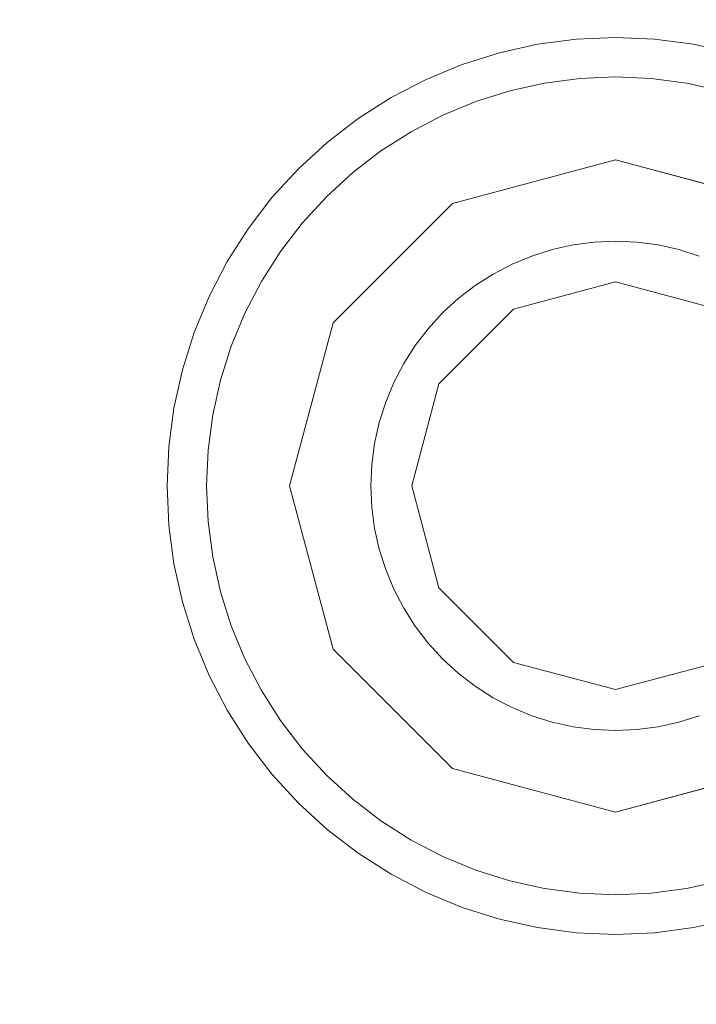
# Model space of a CAD drawing. Header units: inches. Extents: x -412 to -304, y -62 to 18.
# Tile 732 of 809: x -350.868 to -350.542, y -3.253 to -2.778. Entities that reach past the tile are written whole.
import ezdxf

# ---------------------------------------------------------------- set-up
doc = ezdxf.new("R2010")
doc.units = ezdxf.units.IN
doc.header["$LTSCALE"] = 32
doc.header["$MEASUREMENT"] = 0
for name, color, linetype, lineweight in [('Black', 7, 'Continuous', 18), ('DashLine', 7, 'Continuous', 13), ('Drawing', 7, 'Continuous', 18), ('Metal_HtAdjMech', 7, 'Continuous', 18), ('Metal_MP', 7, 'Continuous', 5), ('None', 7, 'Continuous', 18), ('SolidLine', 7, 'Continuous', 15), ('Wood_1-H', 7, 'Continuous', 13)]:
    doc.layers.add(name, color=color, linetype=linetype, lineweight=lineweight)

# ---------------------------------------------------------------- blocks, each defined once
blk = doc.blocks.new('Group-20')
at = {"layer": 'Black'}
for points in [[(-34.54794, 16.53613, 28.9791), (34.54794, 16.53613, 28.9791), (34.54794, -16.53613, 28.9791), (-34.54794, -16.53613, 28.9791)], [(-34.54794, 16.53613, 27.70079), (34.54794, 16.53613, 27.70079), (34.54794, -16.53613, 27.70079), (-34.54794, -16.53613, 27.70079)]]:
    blk.add_3dface(points, dxfattribs=at)
at = {"layer": 'Wood_1-H'}
for points in [[(-35.96494, 17.95313, 28.99879), (35.96494, 17.95313, 28.99879), (35.96494, -17.95313, 28.99879), (-35.96494, -17.95313, 28.99879)], [(-35.96494, 17.95313, 28.9791), (35.96494, 17.95313, 28.9791), (35.96494, -17.95313, 28.9791), (-35.96494, -17.95313, 28.9791)]]:
    blk.add_3dface(points, dxfattribs=at)
blk = doc.blocks.new('MP-Leg-502-89 (3D)')
at = {"layer": 'Metal_MP', "invisible_edges": 8}
for points in [[(-1.84436, 0.25, 5.29509), (-19.27102, 0.25, 1.8125), (-19.27102, -0.25, 1.8125), (-1.84436, -0.25, 5.29509)], [(-1.84436, -0.25, 2.30255), (-19.27102, -0.25, 0.3125), (-19.27102, 0.25, 0.3125), (-1.84436, 0.25, 2.30255)]]:
    blk.add_3dface(points, dxfattribs=at)
at = {"layer": 'Metal_MP'}
for points in [[(-1.84436, 0.25, 5.29509), (-1.84436, 0.25, 2.30255), (-19.27102, 0.25, 0.3125), (-19.27102, 0.25, 1.8125)], [(-1.84436, -0.25, 2.30255), (-1.84436, -0.25, 5.29509), (-19.27102, -0.25, 1.8125), (-19.27102, -0.25, 0.3125)]]:
    blk.add_3dface(points, dxfattribs=at)
blk = doc.blocks.new('MPHtAdjLeg-16-NoCable (3D)')
at = {"layer": 'DashLine', "color": 7, "xscale": -1, "rotation": 120}
blk.add_blockref('MP-Leg-502-89 (3D)', (0, 0), dxfattribs=at)
blk = doc.blocks.new('MpHtAdjBase-3 (3D)')
at = {"layer": 'Black', "color": 7}
blk.add_blockref('MPHtAdjLeg-16-NoCable (3D)', (-21.55512, 0), dxfattribs=at)
blk = doc.blocks.new('TIEndPipe-500 (3D)')
at = {"layer": 'Black'}
for points, invisible_edges in [([(-1.05587, 7.5325, -0.07874), (-1.05897, 7.52267, -0.07874), (-1.15404, 7.54815, -0.07874), (-1.14836, 7.56616, -0.07874)], 10), ([(-0.74141, 7.56616, -0.07874), (-0.73572, 7.54815, -0.07874), (-0.8308, 7.52267, -0.07874), (-0.83389, 7.5325, -0.07874)], 10), ([(-0.8597, 7.54132), (-0.84652, 7.4921), (-0.75418, 7.5432), (-0.75936, 7.55963)], 10), ([(-1.15813, 7.5297, -0.07874), (-1.15404, 7.54815, -0.07874), (-1.05897, 7.52267, -0.07874), (-1.0612, 7.51261, -0.07874)], 10), ([(-1.15813, 7.5297, -0.07874), (-1.15813, 7.5297, -0.01969), (-1.15404, 7.54815, -0.01969), (-1.15404, 7.54815, -0.07874)], 5), ([(-1.15404, 7.54815, -0.01969), (-1.15813, 7.5297, -0.01969), (-1.13931, 7.52639), (-1.13558, 7.5432)], 10), ([(-0.82857, 7.51261, -0.07874), (-0.8308, 7.52267, -0.07874), (-0.73572, 7.54815, -0.07874), (-0.73164, 7.5297, -0.07874)], 10), ([(-0.73164, 7.5297, -0.01969), (-0.73572, 7.54815, -0.01969), (-0.75418, 7.5432), (-0.75045, 7.52639)], 10), ([(-0.73572, 7.54815, -0.07874), (-0.73572, 7.54815, -0.01969), (-0.73164, 7.5297, -0.01969), (-0.73164, 7.5297, -0.07874)], 5), ([(-1.13558, 7.5432), (-1.13931, 7.52639), (-1.04337, 7.4921), (-1.03018, 7.54132)], 10), ([(-1.05897, 7.52267, -0.15748), (-1.0612, 7.51261, -0.15748), (-1.04337, 7.4921, -0.15748), (-1.03018, 7.54132, -0.15748)], 10), ([(-1.03018, 7.54132, -0.15748), (-1.05587, 7.5325, -0.15748), (-1.05897, 7.52267, -0.15748)], 9), ([(-0.8308, 7.52267, -0.15748), (-0.83389, 7.5325, -0.15748), (-0.8597, 7.54132, -0.15748), (-0.84652, 7.4921, -0.15748)], 10), ([(-0.84652, 7.4921), (-0.75045, 7.52639), (-0.75418, 7.5432)], 9), ([(-1.05897, 7.52267, -0.15748), (-1.05897, 7.52267, -0.07874), (-1.05587, 7.5325, -0.07874), (-1.05587, 7.5325, -0.15748)], 5), ([(-0.83389, 7.5325, -0.15748), (-0.83389, 7.5325, -0.07874), (-0.8308, 7.52267, -0.07874), (-0.8308, 7.52267, -0.15748)], 5), ([(-1.0612, 7.51261, -0.07874), (-1.06254, 7.5024, -0.07874), (-1.16059, 7.51098, -0.07874), (-1.15813, 7.5297, -0.07874)], 10), ([(-1.16059, 7.51098, -0.07874), (-1.16059, 7.51098, -0.01969), (-1.15813, 7.5297, -0.01969), (-1.15813, 7.5297, -0.07874)], 5), ([(-1.15813, 7.5297, -0.01969), (-1.16059, 7.51098, -0.01969), (-1.14156, 7.50931), (-1.13931, 7.52639)], 10), ([(-1.13931, 7.52639), (-1.14156, 7.50931), (-1.14231, 7.4921), (-1.04337, 7.4921)], 12), ([(-0.84652, 7.4921), (-0.74745, 7.4921), (-0.74821, 7.50931), (-0.75045, 7.52639)], 9), ([(-0.73164, 7.5297, -0.07874), (-0.72917, 7.51098, -0.07874), (-0.82722, 7.5024, -0.07874), (-0.82857, 7.51261, -0.07874)], 10), ([(-0.72917, 7.51098, -0.01969), (-0.73164, 7.5297, -0.01969), (-0.75045, 7.52639), (-0.74821, 7.50931)], 10), ([(-0.73164, 7.5297, -0.07874), (-0.73164, 7.5297, -0.01969), (-0.72917, 7.51098, -0.01969), (-0.72917, 7.51098, -0.07874)], 5), ([(-1.0612, 7.51261, -0.15748), (-1.0612, 7.51261, -0.07874), (-1.05897, 7.52267, -0.07874), (-1.05897, 7.52267, -0.15748)], 5), ([(-0.84652, 7.4921, -0.15748), (-0.82857, 7.51261, -0.15748), (-0.8308, 7.52267, -0.15748)], 9), ([(-0.8308, 7.52267, -0.15748), (-0.8308, 7.52267, -0.07874), (-0.82857, 7.51261, -0.07874), (-0.82857, 7.51261, -0.15748)], 5), ([(-1.06254, 7.5024, -0.07874), (-1.06299, 7.4921, -0.07874), (-1.16142, 7.4921, -0.07874), (-1.16059, 7.51098, -0.07874)], 10), ([(-1.16142, 7.4921, -0.07874), (-1.16142, 7.4921, -0.01969), (-1.16059, 7.51098, -0.01969), (-1.16059, 7.51098, -0.07874)], 5), ([(-1.16059, 7.51098, -0.01969), (-1.16142, 7.4921, -0.01969), (-1.14231, 7.4921), (-1.14156, 7.50931)], 10), ([(-1.0612, 7.51261, -0.15748), (-1.06254, 7.5024, -0.15748), (-1.06299, 7.4921, -0.15748), (-1.04337, 7.4921, -0.15748)], 12), ([(-1.06254, 7.5024, -0.15748), (-1.06254, 7.5024, -0.07874), (-1.0612, 7.51261, -0.07874), (-1.0612, 7.51261, -0.15748)], 5), ([(-0.84652, 7.4921, -0.15748), (-0.82677, 7.4921, -0.15748), (-0.82722, 7.5024, -0.15748), (-0.82857, 7.51261, -0.15748)], 9), ([(-0.82857, 7.51261, -0.15748), (-0.82857, 7.51261, -0.07874), (-0.82722, 7.5024, -0.07874), (-0.82722, 7.5024, -0.15748)], 5), ([(-0.82677, 7.4921, -0.07874), (-0.82722, 7.5024, -0.07874), (-0.72917, 7.51098, -0.07874), (-0.72835, 7.4921, -0.07874)], 10), ([(-0.72835, 7.4921, -0.01969), (-0.72917, 7.51098, -0.01969), (-0.74821, 7.50931), (-0.74745, 7.4921)], 10), ([(-0.72917, 7.51098, -0.07874), (-0.72917, 7.51098, -0.01969), (-0.72835, 7.4921, -0.01969), (-0.72835, 7.4921, -0.07874)], 5), ([(-1.06299, 7.4921, -0.15748), (-1.06299, 7.4921, -0.07874), (-1.06254, 7.5024, -0.07874), (-1.06254, 7.5024, -0.15748)], 5), ([(-0.82722, 7.5024, -0.15748), (-0.82722, 7.5024, -0.07874), (-0.82677, 7.4921, -0.07874), (-0.82677, 7.4921, -0.15748)], 5), ([(-1.16059, 7.47323, -0.07874), (-1.16142, 7.4921, -0.07874), (-1.06299, 7.4921, -0.07874), (-1.06254, 7.48181, -0.07874)], 10), ([(-1.16059, 7.47323, -0.07874), (-1.16059, 7.47323, -0.01969), (-1.16142, 7.4921, -0.01969), (-1.16142, 7.4921, -0.07874)], 5), ([(-1.16142, 7.4921, -0.01969), (-1.16059, 7.47323, -0.01969), (-1.14156, 7.4749), (-1.14231, 7.4921)], 10), ([(-1.04337, 7.4921), (-1.14231, 7.4921), (-1.14156, 7.4749)], 9), ([(-1.04337, 7.4921), (-1.14156, 7.4749), (-1.13931, 7.45782)], 9), ([(-1.03018, 7.44289), (-1.04337, 7.4921), (-1.13931, 7.45782), (-1.13558, 7.44101)], 10), ([(-1.06254, 7.48181, -0.15748), (-1.06254, 7.48181, -0.07874), (-1.06299, 7.4921, -0.07874), (-1.06299, 7.4921, -0.15748)], 5), ([(-1.04337, 7.4921, -0.15748), (-1.06299, 7.4921, -0.15748), (-1.06254, 7.48181, -0.15748), (-1.0612, 7.47159, -0.15748)], 9), ([(-1.03018, 7.44289, -0.15748), (-1.04337, 7.4921, -0.15748), (-1.0612, 7.47159, -0.15748), (-1.05897, 7.46153, -0.15748)], 10), ([(-0.84652, 7.4921), (-0.8597, 7.44289), (-0.75936, 7.42458), (-0.75418, 7.44101)], 10), ([(-0.84652, 7.4921, -0.15748), (-0.8597, 7.44289, -0.15748), (-0.83389, 7.45171, -0.15748), (-0.8308, 7.46153, -0.15748)], 10), ([(-0.75418, 7.44101), (-0.75045, 7.45782), (-0.84652, 7.4921)], 10), ([(-0.75045, 7.45782), (-0.74821, 7.4749), (-0.74745, 7.4921), (-0.84652, 7.4921)], 12), ([(-0.8308, 7.46153, -0.15748), (-0.82857, 7.47159, -0.15748), (-0.84652, 7.4921, -0.15748)], 10), ([(-0.82857, 7.47159, -0.15748), (-0.82722, 7.48181, -0.15748), (-0.82677, 7.4921, -0.15748), (-0.84652, 7.4921, -0.15748)], 12), ([(-0.72835, 7.4921, -0.07874), (-0.72917, 7.47323, -0.07874), (-0.82722, 7.48181, -0.07874), (-0.82677, 7.4921, -0.07874)], 10), ([(-0.82677, 7.4921, -0.15748), (-0.82677, 7.4921, -0.07874), (-0.82722, 7.48181, -0.07874), (-0.82722, 7.48181, -0.15748)], 5), ([(-0.72917, 7.47323, -0.01969), (-0.72835, 7.4921, -0.01969), (-0.74745, 7.4921), (-0.74821, 7.4749)], 10), ([(-0.72835, 7.4921, -0.07874), (-0.72835, 7.4921, -0.01969), (-0.72917, 7.47323, -0.01969), (-0.72917, 7.47323, -0.07874)], 5), ([(-1.15813, 7.4545, -0.07874), (-1.16059, 7.47323, -0.07874), (-1.06254, 7.48181, -0.07874), (-1.0612, 7.47159, -0.07874)], 10), ([(-1.0612, 7.47159, -0.15748), (-1.0612, 7.47159, -0.07874), (-1.06254, 7.48181, -0.07874), (-1.06254, 7.48181, -0.15748)], 5), ([(-0.82857, 7.47159, -0.07874), (-0.82722, 7.48181, -0.07874), (-0.72917, 7.47323, -0.07874), (-0.73164, 7.4545, -0.07874)], 10), ([(-0.82722, 7.48181, -0.15748), (-0.82722, 7.48181, -0.07874), (-0.82857, 7.47159, -0.07874), (-0.82857, 7.47159, -0.15748)], 5), ([(-1.16059, 7.47323, -0.01969), (-1.15813, 7.4545, -0.01969), (-1.13931, 7.45782), (-1.14156, 7.4749)], 10), ([(-1.15813, 7.4545, -0.07874), (-1.15813, 7.4545, -0.01969), (-1.16059, 7.47323, -0.01969), (-1.16059, 7.47323, -0.07874)], 5), ([(-0.73164, 7.4545, -0.01969), (-0.72917, 7.47323, -0.01969), (-0.74821, 7.4749), (-0.75045, 7.45782)], 10), ([(-0.72917, 7.47323, -0.07874), (-0.72917, 7.47323, -0.01969), (-0.73164, 7.4545, -0.01969), (-0.73164, 7.4545, -0.07874)], 5), ([(-1.0612, 7.47159, -0.07874), (-1.05897, 7.46153, -0.07874), (-1.15404, 7.43606, -0.07874), (-1.15813, 7.4545, -0.07874)], 10), ([(-1.05897, 7.46153, -0.15748), (-1.05897, 7.46153, -0.07874), (-1.0612, 7.47159, -0.07874), (-1.0612, 7.47159, -0.15748)], 5), ([(-0.73164, 7.4545, -0.07874), (-0.73572, 7.43606, -0.07874), (-0.8308, 7.46153, -0.07874), (-0.82857, 7.47159, -0.07874)], 10), ([(-0.82857, 7.47159, -0.15748), (-0.82857, 7.47159, -0.07874), (-0.8308, 7.46153, -0.07874), (-0.8308, 7.46153, -0.15748)], 5), ([(-1.14836, 7.41804, -0.07874), (-1.15404, 7.43606, -0.07874), (-1.05897, 7.46153, -0.07874), (-1.05587, 7.45171, -0.07874)], 10), ([(-1.05587, 7.45171, -0.15748), (-1.05587, 7.45171, -0.07874), (-1.05897, 7.46153, -0.07874), (-1.05897, 7.46153, -0.15748)], 5), ([(-1.05897, 7.46153, -0.15748), (-1.05587, 7.45171, -0.15748), (-1.03018, 7.44289, -0.15748)], 10), ([(-0.83389, 7.45171, -0.07874), (-0.8308, 7.46153, -0.07874), (-0.73572, 7.43606, -0.07874), (-0.74141, 7.41804, -0.07874)], 10), ([(-0.8308, 7.46153, -0.15748), (-0.8308, 7.46153, -0.07874), (-0.83389, 7.45171, -0.07874), (-0.83389, 7.45171, -0.15748)], 5), ([(-1.15813, 7.4545, -0.01969), (-1.15404, 7.43606, -0.01969), (-1.13558, 7.44101), (-1.13931, 7.45782)], 10), ([(-1.15404, 7.43606, -0.07874), (-1.15404, 7.43606, -0.01969), (-1.15813, 7.4545, -0.01969), (-1.15813, 7.4545, -0.07874)], 5), ([(-0.73572, 7.43606, -0.01969), (-0.73164, 7.4545, -0.01969), (-0.75045, 7.45782), (-0.75418, 7.44101)], 10), ([(-0.73164, 7.4545, -0.07874), (-0.73164, 7.4545, -0.01969), (-0.73572, 7.43606, -0.01969), (-0.73572, 7.43606, -0.07874)], 5), ([(-1.05587, 7.45171, -0.07874), (-1.05193, 7.44219, -0.07874), (-1.14113, 7.40059, -0.07874), (-1.14836, 7.41804, -0.07874)], 10), ([(-1.05193, 7.44219, -0.15748), (-1.05193, 7.44219, -0.07874), (-1.05587, 7.45171, -0.07874), (-1.05587, 7.45171, -0.15748)], 5), ([(-1.05587, 7.45171, -0.15748), (-1.05193, 7.44219, -0.15748), (-1.04717, 7.43305, -0.15748), (-1.03018, 7.44289, -0.15748)], 12), ([(-0.8597, 7.44289, -0.15748), (-0.8426, 7.43305, -0.15748), (-0.83784, 7.44219, -0.15748), (-0.83389, 7.45171, -0.15748)], 9), ([(-0.74141, 7.41804, -0.07874), (-0.74863, 7.40059, -0.07874), (-0.83784, 7.44219, -0.07874), (-0.83389, 7.45171, -0.07874)], 10), ([(-0.83389, 7.45171, -0.15748), (-0.83389, 7.45171, -0.07874), (-0.83784, 7.44219, -0.07874), (-0.83784, 7.44219, -0.15748)], 5), ([(-1.15404, 7.43606, -0.01969), (-1.14836, 7.41804, -0.01969), (-1.1304, 7.42458), (-1.13558, 7.44101)], 10), ([(-1.13241, 7.38384, -0.07874), (-1.14113, 7.40059, -0.07874), (-1.05193, 7.44219, -0.07874), (-1.04717, 7.43305, -0.07874)], 10), ([(-1.13558, 7.44101), (-1.1304, 7.42458), (-1.03018, 7.44289)], 10), ([(-1.1304, 7.42458), (-1.12381, 7.40867), (-1.11586, 7.39339), (-1.03018, 7.44289)], 12), ([(-1.03018, 7.44289), (-1.11586, 7.39339), (-1.1066, 7.37886)], 9), ([(-1.03018, 7.44289), (-1.1066, 7.37886), (-1.09612, 7.3652)], 9), ([(-1.09612, 7.3652), (-1.08448, 7.3525), (-0.99415, 7.40686), (-1.03018, 7.44289)], 10), ([(-1.04717, 7.43305, -0.15748), (-1.04717, 7.43305, -0.07874), (-1.05193, 7.44219, -0.07874), (-1.05193, 7.44219, -0.15748)], 5), ([(-1.03018, 7.44289, -0.15748), (-1.04717, 7.43305, -0.15748), (-1.04163, 7.42436, -0.15748), (-1.03536, 7.41618, -0.15748)], 9), ([(-0.99415, 7.40686, -0.15748), (-1.03018, 7.44289, -0.15748), (-1.03536, 7.41618, -0.15748), (-1.0284, 7.40859, -0.15748)], 10), ([(-0.8597, 7.44289), (-0.89573, 7.40686), (-0.81798, 7.34086), (-0.80528, 7.3525)], 10), ([(-0.86896, 7.40163, -0.15748), (-0.86137, 7.40859, -0.15748), (-0.8597, 7.44289, -0.15748), (-0.89573, 7.40686, -0.15748)], 10), ([(-0.86137, 7.40859, -0.15748), (-0.8544, 7.41618, -0.15748), (-0.8597, 7.44289, -0.15748)], 10), ([(-0.80528, 7.3525), (-0.79364, 7.3652), (-0.78316, 7.37886), (-0.8597, 7.44289)], 12), ([(-0.78316, 7.37886), (-0.7739, 7.39339), (-0.8597, 7.44289)], 10), ([(-0.8597, 7.44289), (-0.7739, 7.39339), (-0.76595, 7.40867), (-0.75936, 7.42458)], 9), ([(-0.8544, 7.41618, -0.15748), (-0.84813, 7.42436, -0.15748), (-0.8426, 7.43305, -0.15748), (-0.8597, 7.44289, -0.15748)], 12), ([(-0.8426, 7.43305, -0.07874), (-0.83784, 7.44219, -0.07874), (-0.74863, 7.40059, -0.07874), (-0.75736, 7.38384, -0.07874)], 10), ([(-0.83784, 7.44219, -0.15748), (-0.83784, 7.44219, -0.07874), (-0.8426, 7.43305, -0.07874), (-0.8426, 7.43305, -0.15748)], 5), ([(-0.74141, 7.41804, -0.01969), (-0.73572, 7.43606, -0.01969), (-0.75418, 7.44101), (-0.75936, 7.42458)], 10), ([(-1.14836, 7.41804, -0.07874), (-1.14836, 7.41804, -0.01969), (-1.15404, 7.43606, -0.01969), (-1.15404, 7.43606, -0.07874)], 5), ([(-0.73572, 7.43606, -0.07874), (-0.73572, 7.43606, -0.01969), (-0.74141, 7.41804, -0.01969), (-0.74141, 7.41804, -0.07874)], 5), ([(-1.04717, 7.43305, -0.07874), (-1.04163, 7.42436, -0.07874), (-1.12226, 7.3679, -0.07874), (-1.13241, 7.38384, -0.07874)], 10), ([(-1.04163, 7.42436, -0.15748), (-1.04163, 7.42436, -0.07874), (-1.04717, 7.43305, -0.07874), (-1.04717, 7.43305, -0.15748)], 5), ([(-0.75736, 7.38384, -0.07874), (-0.76751, 7.3679, -0.07874), (-0.84813, 7.42436, -0.07874), (-0.8426, 7.43305, -0.07874)], 10), ([(-0.8426, 7.43305, -0.15748), (-0.8426, 7.43305, -0.07874), (-0.84813, 7.42436, -0.07874), (-0.84813, 7.42436, -0.15748)], 5), ([(-1.14836, 7.41804, -0.01969), (-1.14113, 7.40059, -0.01969), (-1.12381, 7.40867), (-1.1304, 7.42458)], 10), ([(-1.11076, 7.35292, -0.07874), (-1.12226, 7.3679, -0.07874), (-1.04163, 7.42436, -0.07874), (-1.03536, 7.41618, -0.07874)], 10), ([(-1.03536, 7.41618, -0.15748), (-1.03536, 7.41618, -0.07874), (-1.04163, 7.42436, -0.07874), (-1.04163, 7.42436, -0.15748)], 5), ([(-0.8544, 7.41618, -0.07874), (-0.84813, 7.42436, -0.07874), (-0.76751, 7.3679, -0.07874), (-0.77901, 7.35292, -0.07874)], 10), ([(-0.84813, 7.42436, -0.15748), (-0.84813, 7.42436, -0.07874), (-0.8544, 7.41618, -0.07874), (-0.8544, 7.41618, -0.15748)], 5), ([(-0.74863, 7.40059, -0.01969), (-0.74141, 7.41804, -0.01969), (-0.75936, 7.42458), (-0.76595, 7.40867)], 10), ([(-1.14113, 7.40059, -0.07874), (-1.14113, 7.40059, -0.01969), (-1.14836, 7.41804, -0.01969), (-1.14836, 7.41804, -0.07874)], 5), ([(-1.03536, 7.41618, -0.07874), (-1.0284, 7.40859, -0.07874), (-1.098, 7.33899, -0.07874), (-1.11076, 7.35292, -0.07874)], 10), ([(-1.0284, 7.40859, -0.15748), (-1.0284, 7.40859, -0.07874), (-1.03536, 7.41618, -0.07874), (-1.03536, 7.41618, -0.15748)], 5), ([(-0.77901, 7.35292, -0.07874), (-0.79177, 7.33899, -0.07874), (-0.86137, 7.40859, -0.07874), (-0.8544, 7.41618, -0.07874)], 10), ([(-0.8544, 7.41618, -0.15748), (-0.8544, 7.41618, -0.07874), (-0.86137, 7.40859, -0.07874), (-0.86137, 7.40859, -0.15748)], 5), ([(-0.74141, 7.41804, -0.07874), (-0.74141, 7.41804, -0.01969), (-0.74863, 7.40059, -0.01969), (-0.74863, 7.40059, -0.07874)], 5), ([(-1.14113, 7.40059, -0.01969), (-1.13241, 7.38384, -0.01969), (-1.11586, 7.39339), (-1.12381, 7.40867)], 10), ([(-1.0284, 7.40859, -0.07874), (-1.0208, 7.40163, -0.07874), (-1.08407, 7.32623, -0.07874), (-1.098, 7.33899, -0.07874)], 10), ([(-1.08448, 7.3525), (-1.07179, 7.34086), (-0.99415, 7.40686)], 10), ([(-1.07179, 7.34086), (-1.05812, 7.33038), (-1.0436, 7.32113), (-0.99415, 7.40686)], 12), ([(-0.99415, 7.40686), (-1.0436, 7.32113), (-1.02832, 7.31317), (-1.01241, 7.30658)], 9), ([(-1.0208, 7.40163, -0.15748), (-1.0208, 7.40163, -0.07874), (-1.0284, 7.40859, -0.07874), (-1.0284, 7.40859, -0.15748)], 5), ([(-1.0284, 7.40859, -0.15748), (-1.0208, 7.40163, -0.15748), (-1.01263, 7.39535, -0.15748), (-0.99415, 7.40686, -0.15748)], 12), ([(-1.01263, 7.39535, -0.15748), (-1.00394, 7.38982, -0.15748), (-0.99415, 7.40686, -0.15748)], 10), ([(-0.94494, 7.39368), (-0.99415, 7.40686), (-1.01241, 7.30658), (-0.99598, 7.3014)], 10), ([(-0.99415, 7.40686, -0.15748), (-1.00394, 7.38982, -0.15748), (-0.9948, 7.38506, -0.15748), (-0.98528, 7.38112, -0.15748)], 9), ([(-0.98528, 7.38112, -0.15748), (-0.97545, 7.37802, -0.15748), (-0.94494, 7.39368, -0.15748), (-0.99415, 7.40686, -0.15748)], 10), ([(-0.9106, 7.29767), (-0.89378, 7.3014), (-0.89573, 7.40686), (-0.94494, 7.39368)], 10), ([(-0.92437, 7.37579, -0.15748), (-0.91431, 7.37802, -0.15748), (-0.89573, 7.40686, -0.15748), (-0.94494, 7.39368, -0.15748)], 10), ([(-0.89573, 7.40686, -0.15748), (-0.91431, 7.37802, -0.15748), (-0.90449, 7.38112, -0.15748)], 9), ([(-0.90449, 7.38112, -0.15748), (-0.89497, 7.38506, -0.15748), (-0.88583, 7.38982, -0.15748), (-0.89573, 7.40686, -0.15748)], 12), ([(-0.89573, 7.40686), (-0.89378, 7.3014), (-0.87736, 7.30658), (-0.86145, 7.31317)], 9), ([(-0.89573, 7.40686), (-0.84617, 7.32113), (-0.83164, 7.33038), (-0.81798, 7.34086)], 9), ([(-0.86145, 7.31317), (-0.84617, 7.32113), (-0.89573, 7.40686)], 10), ([(-0.89573, 7.40686, -0.15748), (-0.87714, 7.39535, -0.15748), (-0.86896, 7.40163, -0.15748)], 9), ([(-0.89573, 7.40686, -0.15748), (-0.88583, 7.38982, -0.15748), (-0.87714, 7.39535, -0.15748)], 9), ([(-0.79177, 7.33899, -0.07874), (-0.8057, 7.32623, -0.07874), (-0.86896, 7.40163, -0.07874), (-0.86137, 7.40859, -0.07874)], 10), ([(-0.86137, 7.40859, -0.15748), (-0.86137, 7.40859, -0.07874), (-0.86896, 7.40163, -0.07874), (-0.86896, 7.40163, -0.15748)], 5), ([(-0.75736, 7.38384, -0.01969), (-0.74863, 7.40059, -0.01969), (-0.76595, 7.40867), (-0.7739, 7.39339)], 10), ([(-1.06908, 7.31473, -0.07874), (-1.08407, 7.32623, -0.07874), (-1.0208, 7.40163, -0.07874), (-1.01263, 7.39535, -0.07874)], 10), ([(-1.01263, 7.39535, -0.15748), (-1.01263, 7.39535, -0.07874), (-1.0208, 7.40163, -0.07874), (-1.0208, 7.40163, -0.15748)], 5), ([(-0.87714, 7.39535, -0.07874), (-0.86896, 7.40163, -0.07874), (-0.8057, 7.32623, -0.07874), (-0.82068, 7.31473, -0.07874)], 10), ([(-0.86896, 7.40163, -0.15748), (-0.86896, 7.40163, -0.07874), (-0.87714, 7.39535, -0.07874), (-0.87714, 7.39535, -0.15748)], 5), ([(-1.13241, 7.38384, -0.07874), (-1.13241, 7.38384, -0.01969), (-1.14113, 7.40059, -0.01969), (-1.14113, 7.40059, -0.07874)], 5), ([(-0.74863, 7.40059, -0.07874), (-0.74863, 7.40059, -0.01969), (-0.75736, 7.38384, -0.01969), (-0.75736, 7.38384, -0.07874)], 5), ([(-1.13241, 7.38384, -0.01969), (-1.12226, 7.3679, -0.01969), (-1.1066, 7.37886), (-1.11586, 7.39339)], 10), ([(-1.01263, 7.39535, -0.07874), (-1.00394, 7.38982, -0.07874), (-1.05315, 7.30458, -0.07874), (-1.06908, 7.31473, -0.07874)], 10), ([(-1.00394, 7.38982, -0.15748), (-1.00394, 7.38982, -0.07874), (-1.01263, 7.39535, -0.07874), (-1.01263, 7.39535, -0.15748)], 5), ([(-0.99598, 7.3014), (-0.97916, 7.29767), (-0.94494, 7.39368)], 10), ([(-0.97916, 7.29767), (-0.96209, 7.29543), (-0.94494, 7.39368)], 10), ([(-0.97545, 7.37802, -0.15748), (-0.96539, 7.37579, -0.15748), (-0.95518, 7.37444, -0.15748), (-0.94494, 7.39368, -0.15748)], 12), ([(-0.96209, 7.29543), (-0.94488, 7.29468), (-0.94494, 7.39368)], 10), ([(-0.95518, 7.37444, -0.15748), (-0.94488, 7.37399, -0.15748), (-0.94494, 7.39368, -0.15748)], 10), ([(-0.94494, 7.39368), (-0.92767, 7.29543), (-0.9106, 7.29767)], 9), ([(-0.94494, 7.39368), (-0.94488, 7.29468), (-0.92767, 7.29543)], 9), ([(-0.94494, 7.39368, -0.15748), (-0.93459, 7.37444, -0.15748), (-0.92437, 7.37579, -0.15748)], 9), ([(-0.94494, 7.39368, -0.15748), (-0.94488, 7.37399, -0.15748), (-0.93459, 7.37444, -0.15748)], 9), ([(-0.88583, 7.38982, -0.07874), (-0.87714, 7.39535, -0.07874), (-0.82068, 7.31473, -0.07874), (-0.83661, 7.30458, -0.07874)], 10), ([(-0.87714, 7.39535, -0.15748), (-0.87714, 7.39535, -0.07874), (-0.88583, 7.38982, -0.07874), (-0.88583, 7.38982, -0.15748)], 5), ([(-0.76751, 7.3679, -0.01969), (-0.75736, 7.38384, -0.01969), (-0.7739, 7.39339), (-0.78316, 7.37886)], 10), ([(-1.00394, 7.38982, -0.07874), (-0.9948, 7.38506, -0.07874), (-1.03639, 7.29586, -0.07874), (-1.05315, 7.30458, -0.07874)], 10), ([(-0.9948, 7.38506, -0.15748), (-0.9948, 7.38506, -0.07874), (-1.00394, 7.38982, -0.07874), (-1.00394, 7.38982, -0.15748)], 5), ([(-0.83661, 7.30458, -0.07874), (-0.85337, 7.29586, -0.07874), (-0.89497, 7.38506, -0.07874), (-0.88583, 7.38982, -0.07874)], 10), ([(-0.88583, 7.38982, -0.15748), (-0.88583, 7.38982, -0.07874), (-0.89497, 7.38506, -0.07874), (-0.89497, 7.38506, -0.15748)], 5), ([(-1.12226, 7.3679, -0.07874), (-1.12226, 7.3679, -0.01969), (-1.13241, 7.38384, -0.01969), (-1.13241, 7.38384, -0.07874)], 5), ([(-1.01894, 7.28863, -0.07874), (-1.03639, 7.29586, -0.07874), (-0.9948, 7.38506, -0.07874), (-0.98528, 7.38112, -0.07874)], 10), ([(-0.98528, 7.38112, -0.15748), (-0.98528, 7.38112, -0.07874), (-0.9948, 7.38506, -0.07874), (-0.9948, 7.38506, -0.15748)], 5), ([(-0.90449, 7.38112, -0.07874), (-0.89497, 7.38506, -0.07874), (-0.85337, 7.29586, -0.07874), (-0.87082, 7.28863, -0.07874)], 10), ([(-0.89497, 7.38506, -0.15748), (-0.89497, 7.38506, -0.07874), (-0.90449, 7.38112, -0.07874), (-0.90449, 7.38112, -0.15748)], 5), ([(-0.75736, 7.38384, -0.07874), (-0.75736, 7.38384, -0.01969), (-0.76751, 7.3679, -0.01969), (-0.76751, 7.3679, -0.07874)], 5), ([(-1.12226, 7.3679, -0.01969), (-1.11076, 7.35292, -0.01969), (-1.09612, 7.3652), (-1.1066, 7.37886)], 10), ([(-1.00093, 7.28295, -0.07874), (-1.01894, 7.28863, -0.07874), (-0.98528, 7.38112, -0.07874), (-0.97545, 7.37802, -0.07874)], 10), ([(-0.97545, 7.37802, -0.07874), (-0.96539, 7.37579, -0.07874), (-0.98248, 7.27886, -0.07874), (-1.00093, 7.28295, -0.07874)], 10), ([(-0.97545, 7.37802, -0.15748), (-0.97545, 7.37802, -0.07874), (-0.98528, 7.38112, -0.07874), (-0.98528, 7.38112, -0.15748)], 5), ([(-0.96539, 7.37579, -0.15748), (-0.96539, 7.37579, -0.07874), (-0.97545, 7.37802, -0.07874), (-0.97545, 7.37802, -0.15748)], 5), ([(-0.88884, 7.28295, -0.07874), (-0.90728, 7.27886, -0.07874), (-0.92437, 7.37579, -0.07874), (-0.91431, 7.37802, -0.07874)], 10), ([(-0.91431, 7.37802, -0.15748), (-0.91431, 7.37802, -0.07874), (-0.92437, 7.37579, -0.07874), (-0.92437, 7.37579, -0.15748)], 5), ([(-0.91431, 7.37802, -0.07874), (-0.90449, 7.38112, -0.07874), (-0.87082, 7.28863, -0.07874), (-0.88884, 7.28295, -0.07874)], 10), ([(-0.90449, 7.38112, -0.15748), (-0.90449, 7.38112, -0.07874), (-0.91431, 7.37802, -0.07874), (-0.91431, 7.37802, -0.15748)], 5), ([(-0.77901, 7.35292, -0.01969), (-0.76751, 7.3679, -0.01969), (-0.78316, 7.37886), (-0.79364, 7.3652)], 10), ([(-0.96375, 7.27639, -0.07874), (-0.98248, 7.27886, -0.07874), (-0.96539, 7.37579, -0.07874), (-0.95518, 7.37444, -0.07874)], 10), ([(-0.95518, 7.37444, -0.15748), (-0.95518, 7.37444, -0.07874), (-0.96539, 7.37579, -0.07874), (-0.96539, 7.37579, -0.15748)], 5), ([(-0.95518, 7.37444, -0.07874), (-0.94488, 7.37399, -0.07874), (-0.94488, 7.27557, -0.07874), (-0.96375, 7.27639, -0.07874)], 10), ([(-0.94488, 7.37399, -0.15748), (-0.94488, 7.37399, -0.07874), (-0.95518, 7.37444, -0.07874), (-0.95518, 7.37444, -0.15748)], 5), ([(-0.92601, 7.27639, -0.07874), (-0.94488, 7.27557, -0.07874), (-0.94488, 7.37399, -0.07874), (-0.93459, 7.37444, -0.07874)], 10), ([(-0.93459, 7.37444, -0.15748), (-0.93459, 7.37444, -0.07874), (-0.94488, 7.37399, -0.07874), (-0.94488, 7.37399, -0.15748)], 5), ([(-0.93459, 7.37444, -0.07874), (-0.92437, 7.37579, -0.07874), (-0.90728, 7.27886, -0.07874), (-0.92601, 7.27639, -0.07874)], 10), ([(-0.92437, 7.37579, -0.15748), (-0.92437, 7.37579, -0.07874), (-0.93459, 7.37444, -0.07874), (-0.93459, 7.37444, -0.15748)], 5), ([(-1.11076, 7.35292, -0.07874), (-1.11076, 7.35292, -0.01969), (-1.12226, 7.3679, -0.01969), (-1.12226, 7.3679, -0.07874)], 5), ([(-1.11076, 7.35292, -0.01969), (-1.098, 7.33899, -0.01969), (-1.08448, 7.3525), (-1.09612, 7.3652)], 10), ([(-0.79177, 7.33899, -0.01969), (-0.77901, 7.35292, -0.01969), (-0.79364, 7.3652), (-0.80528, 7.3525)], 10), ([(-0.76751, 7.3679, -0.07874), (-0.76751, 7.3679, -0.01969), (-0.77901, 7.35292, -0.01969), (-0.77901, 7.35292, -0.07874)], 5), ([(-1.098, 7.33899, -0.07874), (-1.098, 7.33899, -0.01969), (-1.11076, 7.35292, -0.01969), (-1.11076, 7.35292, -0.07874)], 5), ([(-1.098, 7.33899, -0.01969), (-1.08407, 7.32623, -0.01969), (-1.07179, 7.34086), (-1.08448, 7.3525)], 10), ([(-0.8057, 7.32623, -0.01969), (-0.79177, 7.33899, -0.01969), (-0.80528, 7.3525), (-0.81798, 7.34086)], 10), ([(-0.77901, 7.35292, -0.07874), (-0.77901, 7.35292, -0.01969), (-0.79177, 7.33899, -0.01969), (-0.79177, 7.33899, -0.07874)], 5), ([(-1.08407, 7.32623, -0.01969), (-1.06908, 7.31473, -0.01969), (-1.05812, 7.33038), (-1.07179, 7.34086)], 10), ([(-0.82068, 7.31473, -0.01969), (-0.8057, 7.32623, -0.01969), (-0.81798, 7.34086), (-0.83164, 7.33038)], 10), ([(-1.08407, 7.32623, -0.07874), (-1.08407, 7.32623, -0.01969), (-1.098, 7.33899, -0.01969), (-1.098, 7.33899, -0.07874)], 5), ([(-0.79177, 7.33899, -0.07874), (-0.79177, 7.33899, -0.01969), (-0.8057, 7.32623, -0.01969), (-0.8057, 7.32623, -0.07874)], 5), ([(-1.06908, 7.31473, -0.01969), (-1.05315, 7.30458, -0.01969), (-1.0436, 7.32113), (-1.05812, 7.33038)], 10), ([(-0.83661, 7.30458, -0.01969), (-0.82068, 7.31473, -0.01969), (-0.83164, 7.33038), (-0.84617, 7.32113)], 10), ([(-1.06908, 7.31473, -0.07874), (-1.06908, 7.31473, -0.01969), (-1.08407, 7.32623, -0.01969), (-1.08407, 7.32623, -0.07874)], 5), ([(-0.8057, 7.32623, -0.07874), (-0.8057, 7.32623, -0.01969), (-0.82068, 7.31473, -0.01969), (-0.82068, 7.31473, -0.07874)], 5), ([(-1.05315, 7.30458, -0.01969), (-1.03639, 7.29586, -0.01969), (-1.02832, 7.31317), (-1.0436, 7.32113)], 10), ([(-0.85337, 7.29586, -0.01969), (-0.83661, 7.30458, -0.01969), (-0.84617, 7.32113), (-0.86145, 7.31317)], 10), ([(-1.05315, 7.30458, -0.07874), (-1.05315, 7.30458, -0.01969), (-1.06908, 7.31473, -0.01969), (-1.06908, 7.31473, -0.07874)], 5), ([(-1.03639, 7.29586, -0.01969), (-1.01894, 7.28863, -0.01969), (-1.01241, 7.30658), (-1.02832, 7.31317)], 10), ([(-0.87082, 7.28863, -0.01969), (-0.85337, 7.29586, -0.01969), (-0.86145, 7.31317), (-0.87736, 7.30658)], 10), ([(-0.82068, 7.31473, -0.07874), (-0.82068, 7.31473, -0.01969), (-0.83661, 7.30458, -0.01969), (-0.83661, 7.30458, -0.07874)], 5), ([(-1.01894, 7.28863, -0.01969), (-1.00093, 7.28295, -0.01969), (-0.99598, 7.3014), (-1.01241, 7.30658)], 10), ([(-0.88884, 7.28295, -0.01969), (-0.87082, 7.28863, -0.01969), (-0.87736, 7.30658), (-0.89378, 7.3014)], 10), ([(-1.03639, 7.29586, -0.07874), (-1.03639, 7.29586, -0.01969), (-1.05315, 7.30458, -0.01969), (-1.05315, 7.30458, -0.07874)], 5), ([(-0.83661, 7.30458, -0.07874), (-0.83661, 7.30458, -0.01969), (-0.85337, 7.29586, -0.01969), (-0.85337, 7.29586, -0.07874)], 5), ([(-1.00093, 7.28295, -0.01969), (-0.98248, 7.27886, -0.01969), (-0.97916, 7.29767), (-0.99598, 7.3014)], 10), ([(-0.98248, 7.27886, -0.01969), (-0.96375, 7.27639, -0.01969), (-0.96209, 7.29543), (-0.97916, 7.29767)], 10), ([(-0.92601, 7.27639, -0.01969), (-0.90728, 7.27886, -0.01969), (-0.9106, 7.29767), (-0.92767, 7.29543)], 10), ([(-0.90728, 7.27886, -0.01969), (-0.88884, 7.28295, -0.01969), (-0.89378, 7.3014), (-0.9106, 7.29767)], 10), ([(-1.01894, 7.28863, -0.07874), (-1.01894, 7.28863, -0.01969), (-1.03639, 7.29586, -0.01969), (-1.03639, 7.29586, -0.07874)], 5), ([(-0.96375, 7.27639, -0.01969), (-0.94488, 7.27557, -0.01969), (-0.94488, 7.29468), (-0.96209, 7.29543)], 10), ([(-0.94488, 7.27557, -0.01969), (-0.92601, 7.27639, -0.01969), (-0.92767, 7.29543), (-0.94488, 7.29468)], 10), ([(-0.85337, 7.29586, -0.07874), (-0.85337, 7.29586, -0.01969), (-0.87082, 7.28863, -0.01969), (-0.87082, 7.28863, -0.07874)], 5), ([(-1.00093, 7.28295, -0.07874), (-1.00093, 7.28295, -0.01969), (-1.01894, 7.28863, -0.01969), (-1.01894, 7.28863, -0.07874)], 5), ([(-0.87082, 7.28863, -0.07874), (-0.87082, 7.28863, -0.01969), (-0.88884, 7.28295, -0.01969), (-0.88884, 7.28295, -0.07874)], 5), ([(-0.98248, 7.27886, -0.07874), (-0.98248, 7.27886, -0.01969), (-1.00093, 7.28295, -0.01969), (-1.00093, 7.28295, -0.07874)], 5), ([(-0.88884, 7.28295, -0.07874), (-0.88884, 7.28295, -0.01969), (-0.90728, 7.27886, -0.01969), (-0.90728, 7.27886, -0.07874)], 5), ([(-0.96375, 7.27639, -0.07874), (-0.96375, 7.27639, -0.01969), (-0.98248, 7.27886, -0.01969), (-0.98248, 7.27886, -0.07874)], 5), ([(-0.90728, 7.27886, -0.07874), (-0.90728, 7.27886, -0.01969), (-0.92601, 7.27639, -0.01969), (-0.92601, 7.27639, -0.07874)], 5), ([(-0.94488, 7.27557, -0.07874), (-0.94488, 7.27557, -0.01969), (-0.96375, 7.27639, -0.01969), (-0.96375, 7.27639, -0.07874)], 5), ([(-0.92601, 7.27639, -0.07874), (-0.92601, 7.27639, -0.01969), (-0.94488, 7.27557, -0.01969), (-0.94488, 7.27557, -0.07874)], 5)]:
    blk.add_3dface(points, dxfattribs=dict(at, invisible_edges=invisible_edges))
for points in [[(-1.04337, 7.4921, -0.15748), (-1.04337, 7.4921), (-1.03018, 7.54132), (-1.03018, 7.54132, -0.15748)], [(-0.8597, 7.54132, -0.15748), (-0.8597, 7.54132), (-0.84652, 7.4921), (-0.84652, 7.4921, -0.15748)], [(-1.03018, 7.44289, -0.15748), (-1.03018, 7.44289), (-1.04337, 7.4921), (-1.04337, 7.4921, -0.15748)], [(-0.84652, 7.4921, -0.15748), (-0.84652, 7.4921), (-0.8597, 7.44289), (-0.8597, 7.44289, -0.15748)], [(-0.99415, 7.40686, -0.15748), (-0.99415, 7.40686), (-1.03018, 7.44289), (-1.03018, 7.44289, -0.15748)], [(-0.8597, 7.44289, -0.15748), (-0.8597, 7.44289), (-0.89573, 7.40686), (-0.89573, 7.40686, -0.15748)], [(-0.94494, 7.39368, -0.15748), (-0.94494, 7.39368), (-0.99415, 7.40686), (-0.99415, 7.40686, -0.15748)], [(-0.89573, 7.40686, -0.15748), (-0.89573, 7.40686), (-0.94494, 7.39368), (-0.94494, 7.39368, -0.15748)]]:
    blk.add_3dface(points, dxfattribs=at)
at = {"layer": 'Metal_HtAdjMech'}
for points, invisible_edges in [([(-1.10236, 7.4921, -0.07874), (-1.53543, 9.86172, -0.07874), (-1.45669, 2.88977, -0.07874)], 11), ([(-1.10236, 7.4921, -0.07874), (-1.08126, 7.57084, -0.07874), (-1.53543, 9.86172, -0.07874)], 10), ([(-1.45669, 2.88977, -0.15748), (-1.45669, 9.86172, -0.15748), (-1.10236, 7.4921, -0.15748)], 10), ([(-1.08126, 7.57084, -0.15748), (-1.10236, 7.4921, -0.15748), (-1.45669, 9.86172, -0.15748)], 10), ([(-0.7874, 7.4921, -0.15748), (-0.43307, 9.85828, -0.15748), (-1.08126, 4.61809, -0.15748)], 11), ([(-1.02362, 4.67573, -0.15748), (-1.08126, 4.61809, -0.15748), (-0.43307, 9.85828, -0.15748)], 10), ([(-0.94488, 4.69683, -0.15748), (-1.02362, 4.67573, -0.15748), (-0.43307, 9.85828, -0.15748)], 10), ([(-0.43307, 9.85828, -0.15748), (-0.35433, 9.77954, -0.15748), (-0.86614, 4.67573, -0.15748), (-0.94488, 4.69683, -0.15748)], 10), ([(-0.7874, 7.4921, -0.15748), (-0.8085, 7.57084, -0.15748), (-0.43307, 9.85828, -0.15748)], 10), ([(-0.35433, 9.77954, -0.15748), (-0.8085, 4.61809, -0.15748), (-0.86614, 4.67573, -0.15748)], 9), ([(-0.7874, 4.53935, -0.15748), (-0.8085, 4.61809, -0.15748), (-0.35433, 9.77954, -0.15748), (-0.35433, 3.2441, -0.15748)], 10), ([(-0.8085, 4.61809, -0.07874), (-0.35433, 9.77954, -0.07874), (-0.7874, 7.4921, -0.07874)], 11), ([(-0.8085, 4.61809, -0.07874), (-0.7874, 4.53935, -0.07874), (-0.35433, 3.2441, -0.07874), (-0.35433, 9.77954, -0.07874)], 10), ([(-0.8085, 7.57084, -0.07874), (-0.7874, 7.4921, -0.07874), (-0.35433, 9.77954, -0.07874)], 10), ([(-1.10236, 7.4921, -0.15748), (-1.08126, 7.41336, -0.15748), (-1.45669, 2.88977, -0.15748)], 10), ([(-1.45669, 2.88977, -0.07874), (-1.08126, 7.41336, -0.07874), (-1.10236, 7.4921, -0.07874)], 9), ([(-1.08126, 4.61809, -0.15748), (-0.8085, 7.41336, -0.15748), (-0.7874, 7.4921, -0.15748)], 9), ([(-0.7874, 7.4921, -0.07874), (-0.8085, 7.41336, -0.07874), (-0.8085, 4.61809, -0.07874)], 10), ([(-1.08126, 7.41336, -0.15748), (-1.02362, 7.35572, -0.15748), (-1.45669, 2.88977, -0.15748)], 10), ([(-1.45669, 2.88977, -0.07874), (-1.02362, 7.35572, -0.07874), (-1.08126, 7.41336, -0.07874)], 9), ([(-0.86614, 7.35572, -0.15748), (-0.8085, 7.41336, -0.15748), (-1.08126, 4.61809, -0.15748)], 10), ([(-0.8085, 4.61809, -0.07874), (-0.8085, 7.41336, -0.07874), (-0.86614, 7.35572, -0.07874)], 9), ([(-1.10236, 4.53935, -0.15748), (-1.45669, 2.88977, -0.15748), (-1.02362, 7.35572, -0.15748)], 11), ([(-1.02362, 7.35572, -0.07874), (-1.45669, 2.88977, -0.07874), (-1.10236, 4.53935, -0.07874)], 11), ([(-1.02362, 7.35572, -0.15748), (-0.94488, 7.33462, -0.15748), (-1.08126, 4.61809, -0.15748), (-1.10236, 4.53935, -0.15748)], 10), ([(-1.10236, 4.53935, -0.07874), (-1.08126, 4.61809, -0.07874), (-1.02362, 7.35572, -0.07874)], 10), ([(-0.94488, 7.33462, -0.15748), (-0.86614, 7.35572, -0.15748), (-1.08126, 4.61809, -0.15748)], 10), ([(-1.02362, 7.35572, -0.07874), (-1.08126, 4.61809, -0.07874), (-1.02362, 4.67573, -0.07874)], 9), ([(-0.94488, 7.33462, -0.07874), (-1.02362, 7.35572, -0.07874), (-1.02362, 4.67573, -0.07874), (-0.94488, 4.69683, -0.07874)], 10), ([(-0.86614, 7.35572, -0.07874), (-0.94488, 7.33462, -0.07874), (-0.94488, 4.69683, -0.07874), (-0.86614, 4.67573, -0.07874)], 10), ([(-0.86614, 4.67573, -0.07874), (-0.8085, 4.61809, -0.07874), (-0.86614, 7.35572, -0.07874)], 10)]:
    blk.add_3dface(points, dxfattribs=dict(at, invisible_edges=invisible_edges))
for points in [[(-1.10236, 7.4921, -0.07874), (-1.10236, 7.4921, -0.15748), (-1.08126, 7.57084, -0.15748), (-1.08126, 7.57084, -0.07874)], [(-0.8085, 7.57084, -0.07874), (-0.8085, 7.57084, -0.15748), (-0.7874, 7.4921, -0.15748), (-0.7874, 7.4921, -0.07874)], [(-1.08126, 7.41336, -0.07874), (-1.08126, 7.41336, -0.15748), (-1.10236, 7.4921, -0.15748), (-1.10236, 7.4921, -0.07874)], [(-0.7874, 7.4921, -0.07874), (-0.7874, 7.4921, -0.15748), (-0.8085, 7.41336, -0.15748), (-0.8085, 7.41336, -0.07874)], [(-1.02362, 7.35572, -0.07874), (-1.02362, 7.35572, -0.15748), (-1.08126, 7.41336, -0.15748), (-1.08126, 7.41336, -0.07874)], [(-0.8085, 7.41336, -0.07874), (-0.8085, 7.41336, -0.15748), (-0.86614, 7.35572, -0.15748), (-0.86614, 7.35572, -0.07874)], [(-0.94488, 7.33462, -0.07874), (-0.94488, 7.33462, -0.15748), (-1.02362, 7.35572, -0.15748), (-1.02362, 7.35572, -0.07874)], [(-0.86614, 7.35572, -0.07874), (-0.86614, 7.35572, -0.15748), (-0.94488, 7.33462, -0.15748), (-0.94488, 7.33462, -0.07874)]]:
    blk.add_3dface(points, dxfattribs=at)
blk = doc.blocks.new('Group-23')
at = {"layer": 'None'}
blk.add_blockref('Group-20', (0, 0), dxfattribs=at)
at = {"layer": 'SolidLine', "color": 7}
for name, p in [('MpHtAdjBase-3 (3D)', (0, 0)), ('TIEndPipe-500 (3D)', (-21.55512, 0, 27.70079))]:
    blk.add_blockref(name, p, dxfattribs=at)
blk = doc.blocks.new('MP Ht Adju Rect Table (3D)')
at = {"layer": 'None'}
blk.add_blockref('Group-23', (0, 0), dxfattribs=at)
at = {"layer": 'Drawing', "color": 0, "flags": 1}
for tag in ['Tag', 'Catalog', 'Option1', 'Option2', 'Option3', 'Option4', 'Option5', 'Option6', 'Option7', 'Option8', 'Option9', 'Option10', 'Option11', 'Option12', 'Custom', 'FinishGroup', 'Discount', 'Item2', 'Item3', 'Item6', 'Item9', 'Item10', 'Item12', 'Item13', 'Item16', 'Item19', 'Item20', 'Item21', 'Item22', 'Item23', 'Item24', 'Item25', 'Item8', 'Item18', 'Item1', 'Item4', 'Item5', 'Item7', 'Item11', 'Item14', 'Item15', 'Item17']:
    blk.add_attdef(tag, (-16.60664, -46.53056), '', height=0.00709, dxfattribs=at)

msp = doc.modelspace()

# ---------------------------------------------------------------- block references
at = {"layer": 'Drawing', "rotation": 270}
msp.add_blockref('MP Ht Adju Rect Table (3D)', (-358.07283, -25.50309), dxfattribs=at)

doc.saveas('drawing.dxf')
